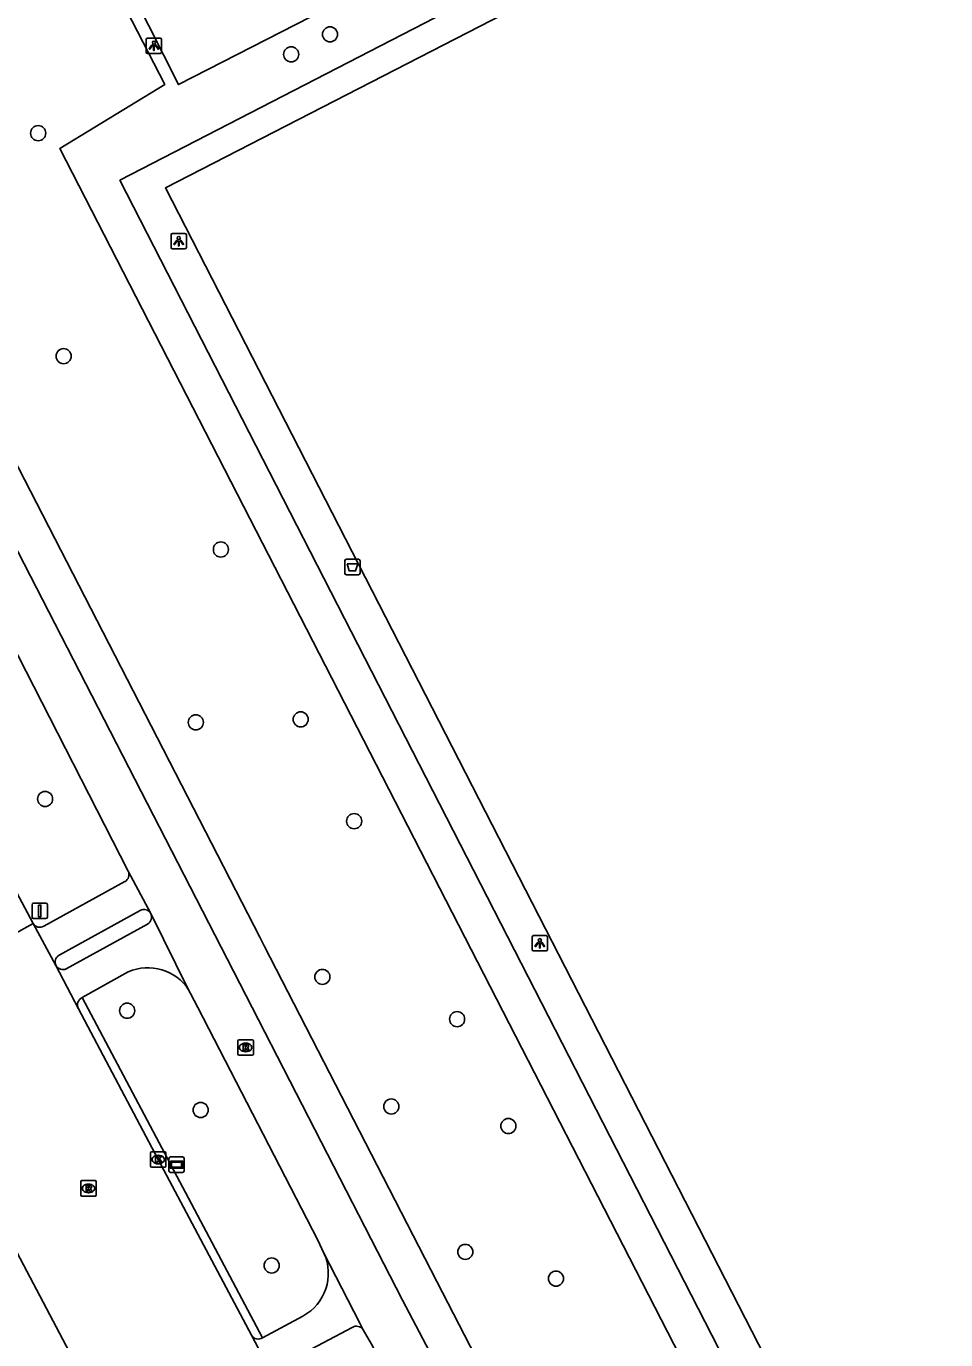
# Model space of a CAD drawing. Extents: x 158838 to 160074, y 386376 to 387776.
# Drawn here: x 159199.8 to 159259.4, y 387192.8 to 387277.8 of the extents above; entities that cross this region are included whole.
import ezdxf

# ---------------------------------------------------------------- set-up
doc = ezdxf.new("R2010")
doc.units = 0
for name, color, linetype in [('IMGEO_Afvalbak', 7, 'Continuous'), ('IMGEO_Boom', 7, 'Continuous'), ('IMGEO_Fietspad_open', 7, 'Continuous'), ('IMGEO_Groenvoorziening', 7, 'Continuous'), ('IMGEO_Hek', 7, 'Continuous'), ('IMGEO_Kolk', 7, 'Continuous'), ('IMGEO_Lichtpunt', 7, 'Continuous'), ('IMGEO_Rijbaan_lokaal_gesloten', 7, 'Continuous'), ('IMGEO_Rioolput', 7, 'Continuous'), ('IMGEO_Straatnaambord', 7, 'Continuous'), ('IMGEO_Verkeersbordpaal', 7, 'Continuous'), ('IMGEO_Verkeerseiland_open', 7, 'Continuous'), ('IMGEO_Voetpad_open', 7, 'Continuous')]:
    doc.layers.add(name, color=color, linetype=linetype)

msp = doc.modelspace()

# ---------------------------------------------------------------- linework, layer by layer
at = {"layer": 'IMGEO_Afvalbak'}
for p, q in [((159220.448, 387242.427), (159220.448, 387243.227)), ((159220.448, 387243.227), (159220.448, 387242.427)), ((159220.548, 387243.327), (159221.338, 387243.327)), ((159221.338, 387243.327), (159220.548, 387243.327)), ((159221.438, 387243.227), (159221.438, 387242.427)), ((159221.438, 387242.427), (159221.438, 387243.227)), ((159221.338, 387242.327), (159220.548, 387242.327)), ((159220.548, 387242.327), (159221.338, 387242.327))]:
    msp.add_line(p, q, dxfattribs=at)
msp.add_lwpolyline([(159220.591, 387243.041), (159221.295, 387243.041), (159221.146, 387242.571), (159220.74, 387242.571), (159220.591, 387243.041)], dxfattribs=at)
for centre, start, end in [((159220.548, 387243.227), 90, 180), ((159220.548, 387243.227), 90, 180), ((159221.338, 387243.227), 0, 90), ((159221.338, 387243.227), 360, 90), ((159220.548, 387242.427), 180, 270), ((159220.548, 387242.427), 180, 270), ((159221.338, 387242.427), 270, 0), ((159221.338, 387242.427), 270, 0)]:
    msp.add_arc(centre, 0.1, start, end, dxfattribs=at)
at = {"layer": 'IMGEO_Boom'}
for centre in [(159219.49, 387277.311), (159216.977, 387276.017), (159200.597, 387270.911), (159202.243, 387256.473), (159212.424, 387243.958), (159210.8, 387232.768), (159217.591, 387232.96), (159201.043, 387227.807), (159221.051, 387226.372), (159218.995, 387216.286), (159206.354, 387214.099), (159227.718, 387213.555), (159223.458, 387207.896), (159211.115, 387207.671), (159231.038, 387206.632), (159228.248, 387198.484), (159215.714, 387197.601), (159234.12, 387196.755)]:
    msp.add_circle(centre, 0.489, dxfattribs=at)
at = {"layer": 'IMGEO_Fietspad_open'}
for points in [[(159241.987, 387161.499), (159241.072, 387163.276), (159239.654, 387165.944), (159224.192, 387195.365), (159212.826, 387217.468), (159196.082, 387250), (159193.579, 387254.862), (159185.609, 387270.852), (159175.995, 387292.396), (159167.405, 387314.468), (159164.73, 387321.295), (159159.918, 387334.918), (159154.676, 387349.669), (159151.45, 387360.212), (159147.299, 387371.842)], [(159185.449, 387264.066), (159190.257, 387254.734), (159192.678, 387250), (159206.417, 387223.141)], [(159206.417, 387223.141), (159207.885, 387220.391)], [(159207.885, 387220.391), (159210.335, 387215.453)], [(159202.412, 387216.807), (159207.671, 387219.7)], [(159206.428, 387216.609), (159203.451, 387214.949)], [(159210.335, 387215.453), (159210.455, 387215.21), (159210.922, 387214.299), (159218.699, 387199.234), (159219.098, 387198.409)], [(159219.098, 387198.409), (159221.42, 387193.868), (159221.642, 387193.435)], [(159215.118, 387192.924), (159217.735, 387194.326)], [(159220.916, 387193.596), (159216.074, 387191.024)], [(159221.642, 387193.435), (159222.175, 387192.509), (159233.07, 387170.948), (159238.573, 387160.257)]]:
    msp.add_lwpolyline(points, dxfattribs=at)
for centre, radius, start, end in [((159207.4, 387220.163), 0.536, 300.39545, 25.18945), ((159202.202, 387217.289), 0.526, 210.41384, 293.54662), ((159207.706, 387213.749), 3.133, 32.95144, 114.08378), ((159203.672, 387214.466), 0.532, 114.58233, 206.41278), ((159216.221, 387197.101), 3.161, 298.62662, 24.45297), ((159214.841, 387193.325), 0.488, 208.42921, 304.64686), ((159221.195, 387193.135), 0.538, 33.82713, 121.16539)]:
    msp.add_arc(centre, radius, start, end, dxfattribs=at)
at = {"layer": 'IMGEO_Groenvoorziening'}
for points in [[(159224.36, 387402.222), (159224.03, 387402.865), (159159.729, 387369.196), (159208.786, 387274.075), (159201.998, 387269.928), (159255.258, 387166.205), (159257.42, 387167.319)], [(159271.465, 387305.683), (159209.686, 387274.058), (159161.319, 387369.689), (159224.36, 387402.222)]]:
    msp.add_lwpolyline(points, dxfattribs=at)
at = {"layer": 'IMGEO_Hek'}
msp.add_lwpolyline([(159224.03, 387402.865), (159159.729, 387369.196), (159208.786, 387274.075), (159201.998, 387269.928), (159255.258, 387166.205), (159257.42, 387167.319)], dxfattribs=at)
at = {"layer": 'IMGEO_Kolk'}
for p, q in [((159207.868, 387204.038), (159207.868, 387204.89)), ((159207.943, 387204.964), (159208.795, 387204.964)), ((159208.869, 387204.89), (159208.869, 387204.038)), ((159208.379, 387204.184), (159208.354, 387204.184)), ((159208.356, 387204.744), (159208.381, 387204.744)), ((159208.795, 387203.964), (159207.943, 387203.964))]:
    msp.add_line(p, q, dxfattribs=at)
for points in [[(159207.868, 387204.038), (159207.868, 387204.89)], [(159207.943, 387204.964), (159208.795, 387204.964)], [(159208.869, 387204.89), (159208.869, 387204.038)], [(159208.189, 387204.664), (159208.312, 387204.664), (159208.312, 387204.513), (159208.442, 387204.664), (159208.606, 387204.664), (159208.46, 387204.513), (159208.613, 387204.264), (159208.461, 387204.264), (159208.376, 387204.428), (159208.312, 387204.361), (159208.312, 387204.264), (159208.189, 387204.264), (159208.189, 387204.664)], [(159208.795, 387203.964), (159207.943, 387203.964)]]:
    msp.add_lwpolyline(points, dxfattribs=at)
for centre, start, end in [((159207.945, 387204.888), 91.55205, 178.44795), ((159207.945, 387204.888), 91.55205, 178.44795), ((159208.793, 387204.888), 1.55205, 88.44795), ((159208.793, 387204.888), 1.55205, 88.44795), ((159207.945, 387204.04), 181.55205, 268.44795), ((159207.945, 387204.04), 181.55205, 268.44795), ((159208.793, 387204.04), 271.55205, 358.44795), ((159208.793, 387204.04), 271.55205, 358.44795)]:
    msp.add_arc(centre, 0.0765, start, end, dxfattribs=at)
for centre, major_axis, ratio, start_param, end_param in [((159208.355, 387204.464), (-0.387, 0.002), 0.722429, 4.712389, 7.853982), ((159208.38, 387204.464), (-0.39, 0.002), 0.717154, 1.570796, 4.712389)]:
    msp.add_ellipse(centre, major_axis=major_axis, ratio=ratio, start_param=start_param, end_param=end_param, dxfattribs=at)
at = {"layer": 'IMGEO_Lichtpunt'}
for p, q in [((159207.588, 387276.976), (159207.588, 387276.169)), ((159207.588, 387276.976), (159207.588, 387276.169)), ((159208.49, 387277.071), (159207.682, 387277.071)), ((159208.49, 387277.071), (159207.682, 387277.071)), ((159208.584, 387276.169), (159208.584, 387276.976)), ((159208.584, 387276.169), (159208.584, 387276.976)), ((159207.682, 387276.075), (159208.49, 387276.075)), ((159207.682, 387276.075), (159208.49, 387276.075)), ((159210.098, 387264.42), (159209.29, 387264.42)), ((159210.098, 387264.42), (159209.29, 387264.42)), ((159209.196, 387264.325), (159209.196, 387263.518)), ((159209.196, 387264.325), (159209.196, 387263.518)), ((159210.192, 387263.518), (159210.192, 387264.325)), ((159210.192, 387263.518), (159210.192, 387264.325)), ((159209.29, 387263.424), (159210.098, 387263.424)), ((159209.29, 387263.424), (159210.098, 387263.424)), ((159232.573, 387218.869), (159232.573, 387218.062)), ((159232.573, 387218.869), (159232.573, 387218.062)), ((159233.475, 387218.964), (159232.667, 387218.964)), ((159233.475, 387218.964), (159232.667, 387218.964)), ((159233.569, 387218.062), (159233.569, 387218.869)), ((159233.569, 387218.062), (159233.569, 387218.869)), ((159232.667, 387217.968), (159233.475, 387217.968)), ((159232.667, 387217.968), (159233.475, 387217.968))]:
    msp.add_line(p, q, dxfattribs=at)
for points in [[(159207.962, 387276.64), (159208.001, 387276.612), (159207.813, 387276.35), (159207.775, 387276.377), (159207.962, 387276.64)], [(159208.064, 387276.592), (159208.111, 387276.592), (159208.111, 387276.27), (159208.064, 387276.27), (159208.064, 387276.592)], [(159208.174, 387276.612), (159208.212, 387276.639), (159208.399, 387276.377), (159208.36, 387276.349), (159208.174, 387276.612)], [(159209.57, 387263.989), (159209.609, 387263.961), (159209.421, 387263.699), (159209.383, 387263.726), (159209.57, 387263.989)], [(159209.672, 387263.941), (159209.719, 387263.941), (159209.719, 387263.619), (159209.672, 387263.619), (159209.672, 387263.941)], [(159209.782, 387263.961), (159209.82, 387263.988), (159210.007, 387263.726), (159209.968, 387263.698), (159209.782, 387263.961)], [(159232.947, 387218.533), (159232.986, 387218.505), (159232.798, 387218.243), (159232.76, 387218.27), (159232.947, 387218.533)], [(159233.049, 387218.485), (159233.096, 387218.485), (159233.096, 387218.163), (159233.049, 387218.163), (159233.049, 387218.485)], [(159233.159, 387218.505), (159233.197, 387218.532), (159233.384, 387218.27), (159233.345, 387218.242), (159233.159, 387218.505)]]:
    msp.add_lwpolyline(points, dxfattribs=at)
for centre in [(159208.087, 387276.774), (159209.695, 387264.123), (159233.072, 387218.667)]:
    msp.add_circle(centre, 0.0994, dxfattribs=at)
for centre, start, end in [((159207.682, 387276.976), 90, 180), ((159207.682, 387276.976), 90, 180), ((159208.49, 387276.976), 0, 90), ((159208.49, 387276.976), 0, 90), ((159207.682, 387276.169), 180, 270), ((159207.682, 387276.169), 180, 270), ((159208.49, 387276.169), 270, 0), ((159208.49, 387276.169), 270, 360), ((159209.29, 387264.325), 90, 180), ((159209.29, 387264.325), 90, 180), ((159210.098, 387264.325), 0, 90), ((159210.098, 387264.325), 0, 90), ((159209.29, 387263.518), 180, 270), ((159209.29, 387263.518), 180, 270), ((159210.098, 387263.518), 270, 0), ((159210.098, 387263.518), 270, 360), ((159232.667, 387218.869), 90, 180), ((159232.667, 387218.869), 90, 180), ((159233.475, 387218.869), 0, 90), ((159233.475, 387218.869), 0, 90), ((159232.667, 387218.062), 180, 270), ((159232.667, 387218.062), 180, 270), ((159233.475, 387218.062), 270, 0), ((159233.475, 387218.062), 270, 360)]:
    msp.add_arc(centre, 0.0946, start, end, dxfattribs=at)
at = {"layer": 'IMGEO_Rijbaan_lokaal_gesloten'}
for points in [[(159200.268, 387219.743), (159195.602, 387228.473), (159185.275, 387247.943), (159184.191, 387250), (159180.028, 387257.898), (159178.749, 387260.443)], [(159195.916, 387217.333), (159200.268, 387219.743)], [(159201.748, 387217.023), (159200.268, 387219.743)], [(159203.196, 387214.229), (159201.748, 387217.023)], [(159214.412, 387193.093), (159208.368, 387204.464), (159203.196, 387214.229)], [(159193.558, 387208.978), (159193.688, 387208.912), (159204.73, 387187.97)], [(159215.848, 387190.346), (159215.619, 387190.784), (159214.412, 387193.093)]]:
    msp.add_lwpolyline(points, dxfattribs=at)
at = {"layer": 'IMGEO_Rioolput'}
for p, q in [((159213.525, 387211.292), (159213.525, 387212.144)), ((159213.6, 387212.218), (159214.452, 387212.218)), ((159214.013, 387211.998), (159214.038, 387211.998)), ((159214.526, 387212.144), (159214.526, 387211.292)), ((159214.452, 387211.218), (159213.6, 387211.218)), ((159214.036, 387211.438), (159214.011, 387211.438)), ((159203.355, 387202.17), (159203.355, 387203.022)), ((159203.43, 387203.096), (159204.282, 387203.096)), ((159203.866, 387202.316), (159203.841, 387202.316)), ((159203.843, 387202.876), (159203.868, 387202.876)), ((159204.356, 387203.022), (159204.356, 387202.17)), ((159204.282, 387202.096), (159203.43, 387202.096))]:
    msp.add_line(p, q, dxfattribs=at)
for points in [[(159213.525, 387211.292), (159213.525, 387212.144)], [(159213.6, 387212.218), (159214.452, 387212.218)], [(159214.114, 387211.916), (159213.862, 387211.918), (159213.862, 387211.518)], [(159213.862, 387211.518), (159213.986, 387211.518), (159213.986, 387211.68), (159213.997, 387211.68)], [(159214.04, 387211.837), (159213.986, 387211.837), (159213.986, 387211.756)], [(159213.986, 387211.756), (159214.038, 387211.756)], [(159214.526, 387212.144), (159214.526, 387211.292)], [(159214.452, 387211.218), (159213.6, 387211.218)], [(159214.044, 387211.651), (159214.115, 387211.518), (159214.255, 387211.518), (159214.19, 387211.644)], [(159203.355, 387202.17), (159203.355, 387203.022)], [(159203.43, 387203.096), (159204.282, 387203.096)], [(159203.944, 387202.794), (159203.692, 387202.796), (159203.692, 387202.396)], [(159203.692, 387202.396), (159203.816, 387202.396), (159203.816, 387202.558), (159203.827, 387202.558)], [(159203.87, 387202.715), (159203.816, 387202.715), (159203.816, 387202.634)], [(159203.816, 387202.634), (159203.868, 387202.634)], [(159203.874, 387202.529), (159203.945, 387202.396), (159204.085, 387202.396), (159204.02, 387202.522)], [(159204.356, 387203.022), (159204.356, 387202.17)], [(159204.282, 387202.096), (159203.43, 387202.096)]]:
    msp.add_lwpolyline(points, dxfattribs=at)
for centre, radius, start, end in [((159213.602, 387212.142), 0.0765, 91.55205, 178.44795), ((159213.602, 387212.142), 0.0765, 91.55205, 178.44795), ((159213.996, 387211.627), 0.0533, 26.02933, 88.69889), ((159214.022, 387211.945), 0.19, 274.7715, 282.96867), ((159214.046, 387211.741), 0.0964, 77.00612, 93.18647), ((159214.06, 387211.798), 0.0378, 276.66336, 79.67722), ((159214.113, 387211.806), 0.109, 350.36119, 89.41601), ((159214.111, 387211.806), 0.112, 277.58423, 350.98172), ((159214.095, 387211.591), 0.108, 29.51342, 73.79051), ((159214.45, 387212.142), 0.0765, 1.55205, 88.44795), ((159214.45, 387212.142), 0.0765, 1.55205, 88.44795), ((159213.602, 387211.294), 0.0765, 181.55205, 268.44795), ((159213.602, 387211.294), 0.0765, 181.55205, 268.44795), ((159214.45, 387211.294), 0.0765, 271.55205, 358.44795), ((159214.45, 387211.294), 0.0765, 271.55205, 358.44795), ((159203.432, 387203.02), 0.0765, 91.55205, 178.44795), ((159203.432, 387203.02), 0.0765, 91.55205, 178.44795), ((159203.826, 387202.505), 0.0533, 26.02933, 88.69889), ((159203.852, 387202.823), 0.19, 274.7715, 282.96867), ((159203.876, 387202.619), 0.0964, 77.00612, 93.18647), ((159203.89, 387202.676), 0.0378, 276.66336, 79.67722), ((159203.943, 387202.684), 0.109, 350.36119, 89.41601), ((159203.941, 387202.684), 0.112, 277.58423, 350.98172), ((159203.925, 387202.469), 0.108, 29.51342, 73.79051), ((159204.28, 387203.02), 0.0765, 1.55205, 88.44795), ((159204.28, 387203.02), 0.0765, 1.55205, 88.44795), ((159203.432, 387202.172), 0.0765, 181.55205, 268.44795), ((159203.432, 387202.172), 0.0765, 181.55205, 268.44795), ((159204.28, 387202.172), 0.0765, 271.55205, 358.44795), ((159204.28, 387202.172), 0.0765, 271.55205, 358.44795)]:
    msp.add_arc(centre, radius, start, end, dxfattribs=at)
for centre, major_axis, ratio, start_param, end_param in [((159214.012, 387211.718), (-0.387, 0.002), 0.722429, 4.712389, 7.853982), ((159214.037, 387211.718), (-0.39, 0.002), 0.717154, 1.570796, 4.712389), ((159203.842, 387202.596), (-0.387, 0.002), 0.722429, 4.712389, 7.853982), ((159203.867, 387202.596), (-0.39, 0.002), 0.717154, 1.570796, 4.712389)]:
    msp.add_ellipse(centre, major_axis=major_axis, ratio=ratio, start_param=start_param, end_param=end_param, dxfattribs=at)
at = {"layer": 'IMGEO_Straatnaambord'}
for p, q in [((159209.058, 387203.732), (159209.058, 387204.532)), ((159209.058, 387204.532), (159209.058, 387203.732)), ((159209.158, 387204.632), (159209.948, 387204.632)), ((159209.948, 387204.632), (159209.158, 387204.632)), ((159210.048, 387204.532), (159210.048, 387203.732)), ((159210.048, 387203.732), (159210.048, 387204.532)), ((159209.948, 387203.632), (159209.158, 387203.632)), ((159209.158, 387203.632), (159209.948, 387203.632))]:
    msp.add_line(p, q, dxfattribs=at)
for points in [[(159209.159, 387204.364), (159209.947, 387204.364), (159209.947, 387203.9), (159209.159, 387203.9), (159209.159, 387204.364)], [(159209.224, 387204.299), (159209.224, 387203.965), (159209.882, 387203.965), (159209.882, 387204.299), (159209.224, 387204.299)]]:
    msp.add_lwpolyline(points, dxfattribs=at)
for centre, start, end in [((159209.158, 387204.532), 90, 180), ((159209.158, 387204.532), 90, 180), ((159209.948, 387204.532), 0, 90), ((159209.948, 387204.532), 360, 90), ((159209.158, 387203.732), 180, 270), ((159209.158, 387203.732), 180, 270), ((159209.948, 387203.732), 270, 0), ((159209.948, 387203.732), 270, 0)]:
    msp.add_arc(centre, 0.1, start, end, dxfattribs=at)
at = {"layer": 'IMGEO_Verkeersbordpaal'}
for p, q in [((159200.3, 387221.06), (159201.09, 387221.06)), ((159201.09, 387221.06), (159200.3, 387221.06)), ((159200.2, 387220.16), (159200.2, 387220.96)), ((159200.2, 387220.96), (159200.2, 387220.16)), ((159201.19, 387220.96), (159201.19, 387220.16)), ((159201.19, 387220.16), (159201.19, 387220.96)), ((159201.09, 387220.06), (159200.3, 387220.06)), ((159200.3, 387220.06), (159201.09, 387220.06))]:
    msp.add_line(p, q, dxfattribs=at)
msp.add_lwpolyline([(159200.62, 387220.935), (159200.77, 387220.935), (159200.77, 387220.185), (159200.62, 387220.185), (159200.62, 387220.935)], dxfattribs=at)
for centre, start, end in [((159200.3, 387220.96), 90, 180), ((159200.3, 387220.96), 90, 180), ((159201.09, 387220.96), 0, 90), ((159201.09, 387220.96), 360, 90), ((159200.3, 387220.16), 180, 270), ((159200.3, 387220.16), 180, 270), ((159201.09, 387220.16), 270, 0), ((159201.09, 387220.16), 270, 0)]:
    msp.add_arc(centre, 0.1, start, end, dxfattribs=at)
at = {"layer": 'IMGEO_Verkeerseiland_open'}
msp.add_lwpolyline([(159203.451, 387214.949), (159215.118, 387192.924)], dxfattribs=at)
at = {"layer": 'IMGEO_Voetpad_open'}
for points in [[(159257.42, 387167.319), (159205.883, 387267.861), (159271.329, 387301.63), (159270.192, 387303.833), (159271.952, 387304.725), (159271.785, 387305.054), (159271.465, 387305.683)], [(159322.176, 387202.294), (159299.979, 387190.897), (159281.332, 387181.323), (159258.877, 387169.794), (159208.831, 387267.369), (159272.214, 387299.953), (159322.176, 387202.294)], [(159246.881, 387156.834), (159226.411, 387196.562), (159215.22, 387218.31), (159214.955, 387218.871), (159198.929, 387250), (159195.784, 387256.11), (159187.875, 387272.043)], [(159200.955, 387219.57), (159206.206, 387222.454)], [(159207.193, 387220.592), (159201.947, 387217.688)]]:
    msp.add_lwpolyline(points, dxfattribs=at)
for centre, radius, start, end in [((159205.951, 387222.908), 0.521, 299.27326, 26.5799), ((159207.44, 387220.15), 0.507, 28.46751, 119.1393), ((159200.7, 387220.006), 0.505, 211.36605, 300.36531), ((159202.185, 387217.255), 0.494, 118.72951, 207.95106)]:
    msp.add_arc(centre, radius, start, end, dxfattribs=at)

doc.saveas('drawing.dxf')
